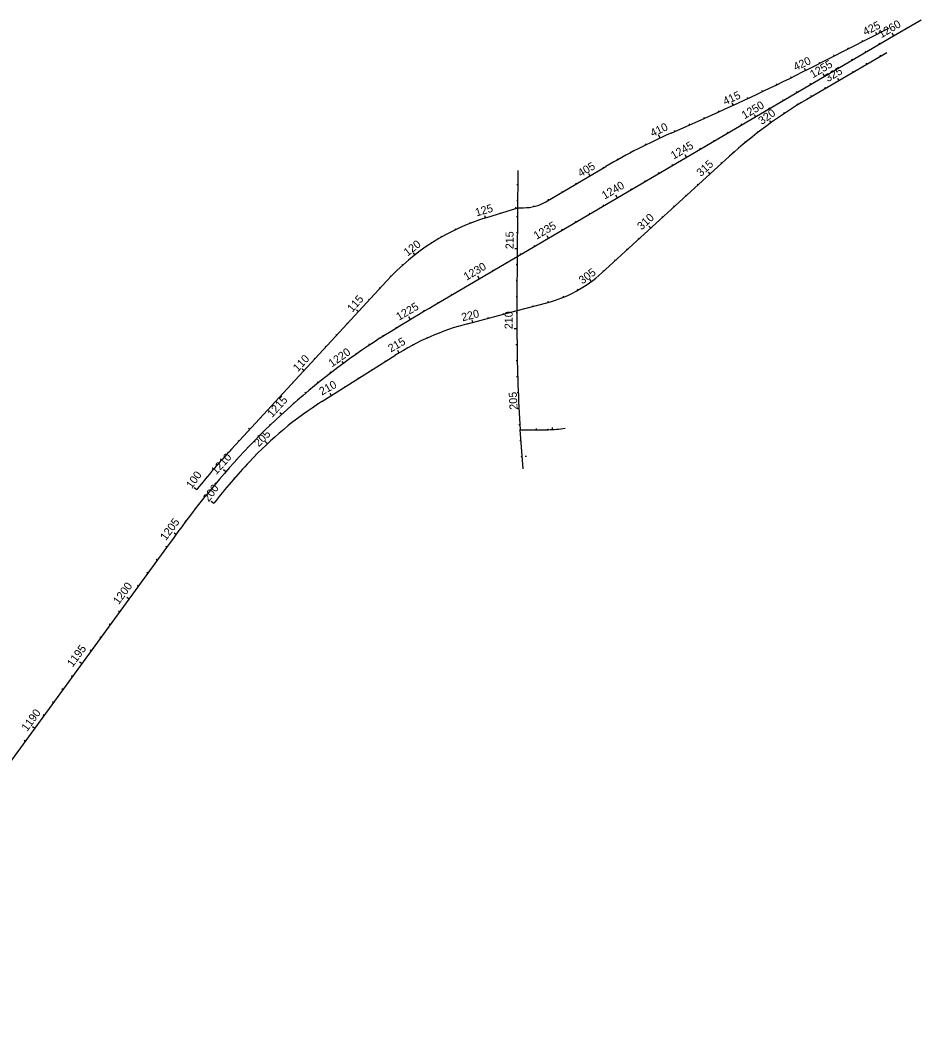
# Model space of a CAD drawing. Extents: x 448091 to 665917, y 1461380 to 1587607.
# Drawn here: x 574477 to 580107, y 1473673 to 1479904 of the extents above; entities that cross this region are included whole.
import ezdxf

# ---------------------------------------------------------------- set-up
doc = ezdxf.new("R2010")
doc.units = 0
doc.layers.add('TextShtNo', color=7, linetype='Continuous')
doc.layers.add('TextTitle', color=7, linetype='Continuous')

msp = doc.modelspace()

# ---------------------------------------------------------------- linework, layer by layer
at = {"layer": 'TextShtNo'}
for p, q in [((579934.9, 1479804), (580107.4, 1479905.2)), ((579407.2, 1479599), (579906.6, 1479852.3)), ((577070.5, 1478123.7), (579934.9, 1479804)), ((579393.6, 1479407.7), (579893.9, 1479701.1)), ((578546.2, 1479196.9), (578756.8, 1479290.3)), ((578113.2, 1478323.4), (578911.5, 1479052.3)), ((577584.6, 1478163.1), (577590.2, 1478962.1)), ((577763.3, 1478767.8), (578138.2, 1478987.7)), ((577393.9, 1478669.6), (577588.5, 1478730.6)), ((577588.5, 1478730.6), (577623.4, 1478730.3)), ((575798.3, 1477220.9), (576769, 1478273.7)), ((577584, 1477907.9), (577584.6, 1478163.1)), ((577001.6, 1478083.2), (577036, 1478103.5)), ((577036, 1478103.5), (577070.5, 1478123.7)), ((577274.7, 1478005.6), (577584.5, 1478087.7)), ((577584.5, 1478087.7), (577768.9, 1478136.1)), ((576898.4, 1478021.9), (576932.8, 1478042.5)), ((576932.8, 1478042.5), (576967.1, 1478062.9)), ((576967.1, 1478062.9), (577001.6, 1478083.2)), ((576796, 1477959.3), (576830, 1477980.3)), ((576830, 1477980.3), (576864.2, 1478001.2)), ((576864.2, 1478001.2), (576898.4, 1478021.9)), ((576728.6, 1477916.4), (576762.2, 1477937.9)), ((576762.2, 1477937.9), (576796, 1477959.3)), ((576364.3, 1477518.8), (576819.5, 1477806.8)), ((575611.2, 1476896.2), (575636, 1476927.5)), ((575562.2, 1476832.9), (575586.6, 1476864.6)), ((575586.6, 1476864.6), (575611.2, 1476896.2)), ((575514, 1476769), (575538.1, 1476801)), ((575538.1, 1476801), (575562.2, 1476832.9)), ((575466.5, 1476704.7), (575490.2, 1476736.9)), ((575490.2, 1476736.9), (575514, 1476769)), ((575419.2, 1476640.2), (575442.8, 1476672.5)), ((575442.8, 1476672.5), (575466.5, 1476704.7)), ((573255.1, 1473672.9), (575395.6, 1476607.9)), ((573255.1, 1473672.9), (575395.3, 1476607.4)), ((575395.6, 1476607.9), (575419.2, 1476640.2))]:
    msp.add_line(p, q, dxfattribs=at)
for centre, radius, start, end in [((573186.5, 1491862.5), 13751, 293.89667, 296.89673), ((580843.2, 1476936.6), 2864.8, 120.39671, 132.39697), ((580184.6, 1475499.3), 4044.4, 113.89708, 120.3966), ((577625.3, 1479003.1), 272.8, 269.60517, 300.39604), ((577822, 1477302.7), 1432.4, 107.38907, 137.3211), ((577561.3, 1478927.9), 818.5, 284.68956, 312.39761), ((577694.6, 1476423.3), 1637, 104.86172, 122.31539), ((579218.1, 1474067.7), 4583.7, 122.89682, 141.39704), ((577589.5, 1475582), 2291.8, 122.31512, 137.08289), ((579218.1, 1474067.7), 4651.7, 137.32158, 141.39675), ((579218.1, 1474067.7), 4515.7, 137.08303, 141.39663)]:
    msp.add_arc(centre, radius, start, end, dxfattribs=at)
at = {"layer": 'TextTitle'}
for p, q in [((580018.9, 1479858.5), (580021.2, 1479854.6)), ((580019.2, 1479858), (580021.2, 1479854.6)), ((579738, 1479775.2), (579741.4, 1479768.5)), ((579822.4, 1479828.1), (579830.6, 1479813.8)), ((579924.9, 1479821.3), (579934.9, 1479804)), ((579931.6, 1479809.9), (579934.9, 1479804)), ((579648.8, 1479730), (579652.2, 1479723.3)), ((579758.2, 1479710.3), (579762.4, 1479702.9)), ((579844.5, 1479760.7), (579848.6, 1479753.4)), ((579846.1, 1479757.7), (579848.6, 1479753.4)), ((579559.7, 1479684.7), (579563, 1479678.1)), ((579672.3, 1479659), (579676.2, 1479652.3)), ((579673.7, 1479656.6), (579676.2, 1479652.3)), ((579759.9, 1479707.2), (579762.4, 1479702.9)), ((579849.2, 1479683.6), (579853, 1479677.1)), ((579376.4, 1479601.9), (579384.6, 1479587.6)), ((579470.5, 1479639.5), (579473.8, 1479632.8)), ((579586, 1479608.4), (579589.9, 1479601.7)), ((579587.4, 1479606), (579589.9, 1479601.7)), ((579762.9, 1479633), (579766.7, 1479626.5)), ((579291.9, 1479549.5), (579295.3, 1479542.8)), ((579493.7, 1479568.3), (579503.7, 1479551)), ((579500.3, 1479556.9), (579503.7, 1479551)), ((579585.9, 1479539.6), (579594.2, 1479525.3)), ((579676.7, 1479582.4), (579680.4, 1479575.9)), ((579112.1, 1479462), (579115.4, 1479455.3)), ((579202.1, 1479505.4), (579205.5, 1479498.7)), ((579413.5, 1479507.1), (579417.4, 1479500.4)), ((579414.9, 1479504.7), (579417.4, 1479500.4)), ((579504.2, 1479481.2), (579508, 1479474.7)), ((579021.7, 1479419.2), (579025, 1479412.5)), ((579241.1, 1479405.9), (579244.9, 1479399.2)), ((579242.4, 1479403.5), (579244.9, 1479399.2)), ((579327.3, 1479456.5), (579331.1, 1479449.8)), ((579328.6, 1479454.1), (579331.1, 1479449.8)), ((579417.9, 1479430.6), (579421.7, 1479424.1)), ((578839.9, 1479335.6), (578843.3, 1479328.9)), ((578926.1, 1479384.7), (578934.4, 1479370.4)), ((579154.8, 1479355.4), (579158.6, 1479348.7)), ((579156.1, 1479353), (579158.6, 1479348.7)), ((579332.1, 1479379.3), (579335.8, 1479372.8)), ((578748.7, 1479294.8), (578752.1, 1479288.1)), ((579064, 1479312.6), (579072.4, 1479298.1)), ((579161.3, 1479276.1), (579169.6, 1479261.8)), ((579248, 1479325.2), (579251.7, 1479318.7)), ((578565.9, 1479213.8), (578569.2, 1479207.1)), ((578657.2, 1479254.3), (578660.6, 1479247.6)), ((578982.3, 1479254.2), (578986.2, 1479247.5)), ((578464.8, 1479188.9), (578478, 1479166)), ((578809.7, 1479152.9), (578813.6, 1479146.2)), ((578811.1, 1479150.5), (578813.6, 1479146.2)), ((578896, 1479203.5), (578899.9, 1479196.8)), ((578897.4, 1479201.1), (578899.9, 1479196.8)), ((579085.1, 1479207.4), (579089.4, 1479201.9)), ((578384.5, 1479129.3), (578387.9, 1479122.6)), ((578723.5, 1479102.3), (578727.4, 1479095.6)), ((579007, 1479144.7), (579011.4, 1479139.3)), ((578207.7, 1479036.1), (578211, 1479029.4)), ((578295.5, 1479083.8), (578298.9, 1479077.1)), ((578631.1, 1479062.3), (578641.1, 1479045)), ((578637.7, 1479050.9), (578641.1, 1479045)), ((578931, 1479079.3), (578935.7, 1479074.1)), ((578120.9, 1478986.3), (578124.3, 1478979.6)), ((578551, 1479001.2), (578554.9, 1478994.5)), ((578552.4, 1478998.8), (578554.9, 1478994.5)), ((578857, 1479012), (578861.7, 1479006.8)), ((578030.2, 1478944.6), (578038, 1478929)), ((578378.5, 1478900), (578382.3, 1478893.3)), ((578379.8, 1478897.6), (578382.3, 1478893.3)), ((578464.7, 1478950.6), (578468.6, 1478943.9)), ((578466.1, 1478948.2), (578468.6, 1478943.9)), ((578777.2, 1478952.1), (578787.8, 1478939.4)), ((577582.1, 1478876.2), (577589.6, 1478876.1)), ((577948.5, 1478885.1), (577951.8, 1478878.4)), ((578292.3, 1478849.4), (578296.1, 1478842.7)), ((578293.6, 1478847), (578296.1, 1478842.7)), ((578709.3, 1478877.1), (578714, 1478871.9)), ((577581.3, 1478776.2), (577588.8, 1478776.1)), ((577775.9, 1478783.8), (577779.3, 1478777.1)), ((577862.2, 1478834.5), (577865.6, 1478827.8)), ((578198.5, 1478811.7), (578209.8, 1478792)), ((578204.9, 1478800.7), (578209.8, 1478792)), ((578635.5, 1478809.7), (578640.2, 1478804.5)), ((577572.9, 1478733), (577575, 1478726.3)), ((577686.2, 1478744.9), (577688, 1478737.6)), ((578119.7, 1478748.1), (578123.6, 1478741.4)), ((578121.1, 1478745.7), (578123.6, 1478741.4)), ((578561.6, 1478742.2), (578566.3, 1478737.1)), ((577379.4, 1478682.3), (577384.2, 1478666.5)), ((577478.1, 1478701.2), (577479.6, 1478696.4)), ((577580.7, 1478676.2), (577588.2, 1478676.1)), ((578033.5, 1478697.5), (578037.4, 1478690.8)), ((578034.9, 1478695.1), (578037.4, 1478690.8)), ((578487.8, 1478674.8), (578492.5, 1478669.7)), ((577195.4, 1478599), (577198.6, 1478592.3)), ((577286.9, 1478639.4), (577290.2, 1478632.7)), ((577860.9, 1478596.4), (577864.8, 1478589.7)), ((577862.3, 1478594), (577864.8, 1478589.7)), ((577947.2, 1478647), (577951.1, 1478640.3)), ((577948.6, 1478644.6), (577951.1, 1478640.3)), ((578406.6, 1478615.4), (578418.6, 1478602.2)), ((577106.2, 1478552), (577110.2, 1478545.7)), ((577580, 1478576.2), (577587.5, 1478576.1)), ((577768.6, 1478556.4), (577778.6, 1478539.1)), ((577775.2, 1478544.9), (577778.6, 1478539.1)), ((578340.1, 1478540), (578344.8, 1478534.8)), ((577022.1, 1478496.9), (577025.2, 1478493)), ((577570.3, 1478476.2), (577586.8, 1478476.1)), ((577581.8, 1478476.2), (577586.8, 1478476.1)), ((577688.5, 1478495.2), (577692.3, 1478488.5)), ((577689.8, 1478492.8), (577692.3, 1478488.5)), ((578266.2, 1478472.5), (578270.9, 1478467.4)), ((576934.3, 1478447.6), (576944.1, 1478434.6)), ((577602.2, 1478444.6), (577606.1, 1478437.9)), ((577603.6, 1478442.2), (577606.1, 1478437.9)), ((578192.4, 1478405.1), (578197.1, 1478400)), ((576863.4, 1478375), (576867.4, 1478370.5)), ((577430.7, 1478341.6), (577433.5, 1478336.7)), ((577431, 1478341), (577433.5, 1478336.7)), ((577517, 1478392.2), (577519.8, 1478387.3)), ((577517.3, 1478391.6), (577519.8, 1478387.3)), ((577578.7, 1478376.2), (577586.2, 1478376.1)), ((578118.5, 1478337.7), (578123.2, 1478332.5)), ((576790.9, 1478305.5), (576795.2, 1478301.3)), ((577336.9, 1478304), (577347.3, 1478286.1)), ((577342.3, 1478294.7), (577347.3, 1478286.1)), ((577577.9, 1478276.2), (577585.4, 1478276.1)), ((578036.8, 1478282), (578046.4, 1478268.6)), ((576722.6, 1478232.2), (576727, 1478228.1)), ((577258.2, 1478240.4), (577261, 1478235.5)), ((577258.5, 1478239.8), (577261, 1478235.5)), ((577959.2, 1478221.2), (577962.4, 1478214.4)), ((576654.8, 1478158.7), (576659.2, 1478154.6)), ((577171.9, 1478189.9), (577174.8, 1478184.9)), ((577172.3, 1478189.2), (577174.8, 1478184.9)), ((577577.3, 1478176.2), (577584.8, 1478176.1)), ((577870.3, 1478178), (577872.5, 1478170.8)), ((576579.7, 1478092), (576591.5, 1478081.1)), ((576998.7, 1478089.8), (577002.3, 1478083.6)), ((577085.6, 1478139.3), (577088.5, 1478134.3)), ((577086, 1478138.6), (577088.5, 1478134.3)), ((577678.9, 1478120.2), (577681.2, 1478113.1)), ((577775.7, 1478145.7), (577778, 1478138.5)), ((576905.4, 1478050.9), (576916.3, 1478032.7)), ((576911.2, 1478041.2), (576916.3, 1478032.7)), ((577301.5, 1478029.7), (577305.6, 1478013.8)), ((577400.1, 1478046.6), (577402.3, 1478039.4)), ((577496.7, 1478072.2), (577499, 1478065)), ((577577, 1478076.1), (577584.5, 1478076.1)), ((576519.2, 1478011.6), (576523.7, 1478007.6)), ((576827.9, 1477985.5), (576830.8, 1477980.8)), ((577207.9, 1477991.5), (577209.4, 1477986.8)), ((577564.2, 1477976.2), (577584.2, 1477976.1)), ((576451.5, 1477938.1), (576455.9, 1477934.1)), ((576741.8, 1477934.3), (576746.1, 1477927.6)), ((577020.2, 1477920.5), (577022.4, 1477916)), ((577113.1, 1477958.9), (577114.9, 1477954.2)), ((576383.7, 1477864.6), (576388.1, 1477860.5)), ((576658, 1477879.4), (576662.5, 1477872.8)), ((576835.3, 1477840), (576845.6, 1477822.9)), ((576930.3, 1477876.7), (576932.6, 1477872.2)), ((577576.5, 1477876.1), (577584, 1477876.1)), ((576315.9, 1477791.1), (576320.3, 1477787)), ((576575.4, 1477822.7), (576580, 1477816.1)), ((577577.3, 1477776.1), (577584.8, 1477776.2)), ((576240.8, 1477724.4), (576252.5, 1477713.5)), ((576489.3, 1477769.5), (576498.9, 1477757.7)), ((576673.3, 1477720.2), (576676.4, 1477716.3)), ((576757.8, 1477773.6), (576760.9, 1477769.7)), ((576413.6, 1477704.3), (576419.1, 1477697.5)), ((576415.9, 1477701.4), (576419.1, 1477697.5)), ((576588.7, 1477667.9), (576591.9, 1477662.8)), ((577579.5, 1477676), (577587, 1477676.2)), ((576180.8, 1477643.1), (576184.7, 1477640)), ((576335, 1477642.4), (576340.5, 1477635.5)), ((576337.4, 1477639.4), (576340.5, 1477635.5)), ((576504.2, 1477614.4), (576507.4, 1477609.3)), ((576113.2, 1477569.8), (576116.9, 1477566.5)), ((576257.8, 1477578.6), (576263.4, 1477571.9)), ((576260.2, 1477575.8), (576263.4, 1477571.9)), ((576412.6, 1477572), (576422.9, 1477555.9)), ((577583, 1477575.9), (577590.4, 1477576.3)), ((576184.1, 1477510.7), (576187.6, 1477506.7)), ((576184.3, 1477510.4), (576187.6, 1477506.7)), ((576335.3, 1477506.1), (576338.5, 1477502.3)), ((577588.7, 1477476), (577595.2, 1477476.4)), ((577590.2, 1477476.1), (577595.2, 1477476.4)), ((575977.7, 1477423), (575981.4, 1477419.5)), ((576102, 1477449.8), (576113.4, 1477439.7)), ((576252.7, 1477449.8), (576255.9, 1477445.9)), ((575906.1, 1477352.5), (575913.5, 1477345.9)), ((576036.6, 1477375), (576040.5, 1477371.2)), ((576172.1, 1477389.4), (576175.8, 1477385.9)), ((577593.8, 1477376), (577601.3, 1477376.5)), ((577603.6, 1477342.5), (577642.7, 1477342.7)), ((577621, 1477099.6), (577603.6, 1477341.6)), ((577642.7, 1477342.7), (577775.7, 1477343.4)), ((577703.6, 1477350.5), (577703.6, 1477343)), ((577803.5, 1477357.6), (577803.6, 1477344.1)), ((575963.4, 1477306.6), (575969.2, 1477301.1)), ((576094.8, 1477326.1), (576098.5, 1477322.6)), ((575841.7, 1477275.6), (575845.8, 1477272.5)), ((575895.9, 1477232.9), (575899.4, 1477229.5)), ((576009.1, 1477269), (576024, 1477255.9)), ((577600.9, 1477276.2), (577608.4, 1477276.7)), ((575774, 1477202), (575778, 1477198.9)), ((575828.2, 1477159.5), (575831.2, 1477156.3)), ((575948.5, 1477189.1), (575952.5, 1477186)), ((577608, 1477176.5), (577615.5, 1477177)), ((577634.8, 1477177.7), (577642.2, 1477177.7)), ((575705.5, 1477128.8), (575711.5, 1477124.2)), ((575750.2, 1477093.8), (575764.1, 1477082.2)), ((575879.9, 1477116.3), (575884, 1477113.2)), ((575642.6, 1477051.2), (575646.6, 1477048.1)), ((575813.3, 1477041.7), (575817.4, 1477038.6)), ((575566.8, 1476981.6), (575582.9, 1476970)), ((575694.2, 1477010.3), (575699.8, 1477005.6)), ((575630.7, 1476932.8), (575636.5, 1476928.2)), ((575748.4, 1476965.6), (575752.4, 1476962.5)), ((575570.4, 1476852.4), (575574.9, 1476849.5)), ((575673.1, 1476896.8), (575689.2, 1476885.1)), ((575509.3, 1476773.1), (575514.6, 1476769.7)), ((575441.2, 1476699.4), (575455.1, 1476689.3)), ((575388.2, 1476614.4), (575396.2, 1476608.6)), ((575329.3, 1476533.6), (575337.2, 1476527.8)), ((575270.3, 1476452.8), (575278.3, 1476447)), ((575211.4, 1476372), (575219.4, 1476366.2)), ((575144.4, 1476297.1), (575160.4, 1476285.4)), ((575093.5, 1476210.5), (575101.6, 1476204.6)), ((575034.6, 1476129.6), (575042.7, 1476123.7)), ((574975.7, 1476048.8), (574983.7, 1476042.9)), ((574916.7, 1475968.1), (574924.8, 1475962.2)), ((574849.7, 1475893.1), (574865.9, 1475881.3)), ((574798.9, 1475806.4), (574806.9, 1475800.5)), ((574739.9, 1475725.6), (574748, 1475719.7)), ((574680.9, 1475644.8), (574689, 1475638.9)), ((574622.1, 1475564.1), (574630.2, 1475558.2)), ((574555.1, 1475489.2), (574571.3, 1475477.4)), ((574504.2, 1475402.5), (574512.3, 1475396.6))]:
    msp.add_line(p, q, dxfattribs=at)
for centre in [(577603.6, 1477341.6), (577775.7, 1477343.4)]:
    msp.add_circle(centre, 2.5, dxfattribs=at)
for centre, radius, start, end in [((585223.5, 1477889.3), 7639.5, 179.86081, 184.11081), ((577772, 1478059.6), 716.2, 270.29119, 278.95844)]:
    msp.add_arc(centre, radius, start, end, dxfattribs=at)

# ---------------------------------------------------------------- texts
for s, rotation, p in [('425', 26.89674, (579759.3, 1479804.3)), ('1260', 30.39667, (579858.5, 1479788.5)), ('420', 24.70834, (579323.4, 1479584.6)), ('1255', 30.39667, (579431.4, 1479538.3)), ('325', 30.39673, (579525.1, 1479514.2)), ('415', 24.70834, (578883.9, 1479369.7)), ('1250', 30.39667, (579004.3, 1479282.5)), ('320', 35.74533, (579112.8, 1479246.8)), ('410', 24.95804, (578429.6, 1479171.3)), ('1245', 30.39667, (578561.7, 1479030.3)), ('315', 42.39673, (578732.1, 1478921.8)), ('405', 30.39674, (577980.8, 1478920.1)), ('1240', 30.39667, (578130.6, 1478780.7)), ('125', 16.35699, (577330.1, 1478675.2)), ('310', 42.39673, (578361.3, 1478587.5)), ('1235', 30.39667, (577705.1, 1478529.6)), ('120', 38.07349, (576899.1, 1478424.6)), ('215', 89.60752, (577561, 1478471.1)), ('1230', 30.39667, (577267.5, 1478273.6)), ('305', 36.34593, (577991.2, 1478250.1)), ('115', 48.74155, (576554.4, 1478073.5)), ('1225', 30.39667, (576845.6, 1478023.6)), ('220', 14.21278, (577242.8, 1478020.2)), ('210', 89.86082, (577555.3, 1477971.4)), ('215', 29.45171, (576794.6, 1477825.1)), ('1220', 35.30869, (576426.9, 1477731.8)), ('110', 47.01844, (576213.8, 1477701.8)), ('210', 28.63626, (576363.8, 1477556.4)), ('1215', 47.66954, (576053.4, 1477416.2)), ('205', 93.09862, (577586.8, 1477469.7)), ('205', 45.33916, (575969.7, 1477232.6)), ('1210', 47.66954, (575703.5, 1477058.5)), ('100', 53.89671, (575550.5, 1476970.8)), ('200', 53.89671, (575657.2, 1476888.8)), ('1205', 53.54953, (575389.3, 1476646.6)), ('1200', 53.54953, (575094.4, 1476246.9)), ('1195', 53.54953, (574806.6, 1475855.8)), ('1190', 53.54953, (574522.6, 1475454.4))]:
    msp.add_text(s, height=50, rotation=rotation, dxfattribs=at).set_placement(p)

doc.saveas('drawing.dxf')
